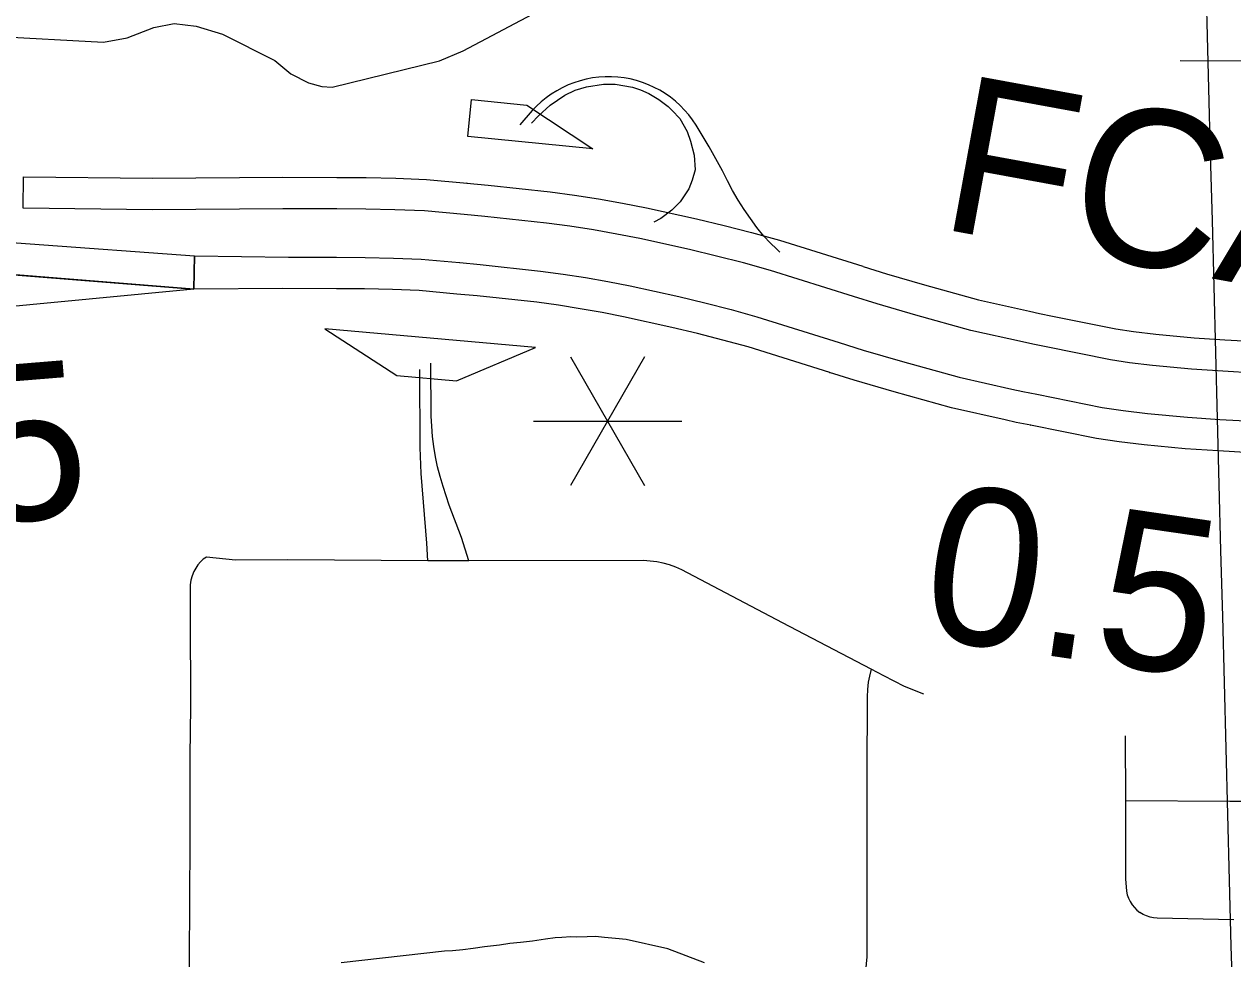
# Model space of a CAD drawing. Extents: x -19 to 366, y -4 to 359.
# Drawn here: x 148.735 to 149.352, y 190.955 to 191.432 of the extents above; entities that cross this region are included whole.
import ezdxf

# ---------------------------------------------------------------- set-up
doc = ezdxf.new("R2010")
doc.units = 0
for name, color, linetype in [('Level 19', 7, 'Continuous'), ('Level 26', 7, 'Continuous'), ('Level 33', 7, 'Continuous'), ('Level 35', 7, 'Continuous'), ('Level 42', 7, 'Continuous'), ('Level 48', 7, 'Continuous'), ('Level 52', 7, 'Continuous'), ('Level 60', 7, 'Continuous')]:
    doc.layers.add(name, color=color, linetype=linetype)

msp = doc.modelspace()

# ---------------------------------------------------------------- linework, layer by layer
at = {"layer": 'Level 19'}
for p, q in [((148.96103, 191.35062), (148.9609, 191.35064)), ((148.95947, 191.3346), (148.95952, 191.3346)), ((148.95722, 191.31008), (148.95727, 191.31008)), ((148.95584, 191.29404), (148.95571, 191.29406)), ((149.15836, 191.29283), (149.15831, 191.29284)), ((149.25672, 191.26704), (149.25668, 191.26705)), ((149.14604, 191.25402), (149.14614, 191.25399)), ((149.24865, 191.22713), (149.24874, 191.22711))]:
    msp.add_line(p, q, dxfattribs=at)
for points in [[(148.8219, 191.31347), (148.82161, 191.29652), (148.59102, 191.31503), (148.56704, 191.31576), (148.54733, 191.31803), (148.52824, 191.32215), (148.50859, 191.32787), (148.48874, 191.33548), (148.47079, 191.34493), (148.45457, 191.35456), (148.43741, 191.36667), (148.4232, 191.37872), (148.41063, 191.3916), (148.39932, 191.40509), (148.39112, 191.41659), (148.38257, 191.42976), (148.36561, 191.46302), (148.35842, 191.48285), (148.35331, 191.5023), (148.34905, 191.52182)], [(148.36491, 191.52296), (148.36892, 191.50548), (148.37363, 191.48759), (148.38023, 191.46937), (148.39637, 191.43773), (148.40428, 191.42554), (148.41191, 191.41483), (148.42244, 191.40228), (148.43406, 191.39036), (148.44716, 191.37926), (148.46323, 191.36792), (148.47856, 191.35882), (148.49532, 191.35), (148.51367, 191.34296), (148.53214, 191.33759), (148.54992, 191.33375), (148.65397, 191.32574), (148.8219, 191.31347)], [(148.73438, 191.33781), (148.73455, 191.35391), (148.80048, 191.3532), (148.86692, 191.35365), (148.8946, 191.35359), (148.90955, 191.35346), (148.92461, 191.35313), (148.94028, 191.35257), (148.96103, 191.35062)], [(148.9609, 191.35064), (148.97174, 191.34967), (149.00346, 191.34623), (149.01588, 191.34455), (149.02814, 191.34263), (149.04035, 191.34048), (149.05256, 191.33807), (149.07821, 191.33242), (149.09228, 191.32906), (149.10627, 191.32547), (149.1205, 191.32156), (149.16312, 191.30821)], [(148.95952, 191.3346), (148.93924, 191.3365), (148.92415, 191.33703), (148.9093, 191.33736), (148.89451, 191.33749), (148.86695, 191.33755), (148.80045, 191.3371), (148.73438, 191.33781)], [(149.15831, 191.29284), (149.11596, 191.30611), (149.10213, 191.30991), (149.08841, 191.31343), (149.07461, 191.31673), (149.04927, 191.32231), (149.0374, 191.32465), (149.0255, 191.32675), (149.01356, 191.32861), (149.00152, 191.33024), (148.97015, 191.33365), (148.95947, 191.3346)], [(148.95571, 191.29406), (148.93662, 191.29585), (148.92298, 191.29633), (148.90868, 191.29664), (148.89429, 191.29677), (148.86704, 191.29683), (148.82161, 191.29652), (148.8219, 191.31347)], [(148.8219, 191.31347), (148.86989, 191.31292), (148.89438, 191.31287), (148.90892, 191.31274), (148.92344, 191.31242), (148.93766, 191.31192), (148.95722, 191.31008)], [(148.95727, 191.31008), (148.96773, 191.30914), (148.99854, 191.3058), (149.01001, 191.30425), (149.02146, 191.30246), (149.03288, 191.30045), (149.04424, 191.29821), (149.0691, 191.29274), (149.08248, 191.28954), (149.09581, 191.28611), (149.10902, 191.28248), (149.15095, 191.26935)], [(148.72958, 191.30391), (148.82161, 191.29652), (148.68421, 191.28341), (148.64638, 191.27969), (148.6257, 191.27773), (148.60892, 191.27437), (148.59381, 191.27007), (148.579, 191.26468), (148.56833, 191.25944), (148.55633, 191.25237), (148.54834, 191.24694), (148.53606, 191.23762), (148.5255, 191.22739), (148.51344, 191.21464), (148.50152, 191.20202), (148.49219, 191.19172), (148.48383, 191.18036), (148.47631, 191.16761), (148.47111, 191.15495), (148.46761, 191.1409), (148.45938, 191.1052)], [(149.16323, 191.30817), (149.17507, 191.30442), (149.19448, 191.29878), (149.22216, 191.29112), (149.2481, 191.2853), (149.25318, 191.28416), (149.25982, 191.28284)], [(149.14614, 191.25399), (149.10448, 191.26703), (149.09167, 191.27055), (149.07861, 191.27391), (149.06549, 191.27705), (149.04095, 191.28245), (149.02992, 191.28462), (149.01882, 191.28658), (149.00769, 191.28832), (148.99659, 191.28982), (148.96614, 191.29312), (148.95584, 191.29404)], [(149.25668, 191.26705), (149.24985, 191.26841), (149.24458, 191.26959), (149.21825, 191.2755), (149.19009, 191.28329), (149.17039, 191.28901), (149.15836, 191.29283)], [(149.25991, 191.28282), (149.29223, 191.27628), (149.30127, 191.27493), (149.31266, 191.27363), (149.3322, 191.27175), (149.34787, 191.27068), (149.36376, 191.26983), (149.37964, 191.26921), (149.39554, 191.26882), (149.41109, 191.26868), (149.41437, 191.26876), (149.44484, 191.26952), (149.51562, 191.27171)], [(149.15091, 191.26936), (149.16323, 191.26545), (149.18337, 191.2596), (149.21227, 191.25161), (149.23918, 191.24557), (149.24475, 191.24432), (149.25188, 191.2429)], [(149.51611, 191.25562), (149.44529, 191.25343), (149.41477, 191.25267), (149.41122, 191.25258), (149.39527, 191.25273), (149.37913, 191.25312), (149.36301, 191.25374), (149.34689, 191.25461), (149.33088, 191.25571), (149.31098, 191.25762), (149.29916, 191.25897), (149.28945, 191.26042), (149.25672, 191.26704)], [(149.24874, 191.22711), (149.24141, 191.22857), (149.23566, 191.22986), (149.20836, 191.23599), (149.17898, 191.24411), (149.15855, 191.25005), (149.14604, 191.25402)], [(149.25184, 191.24291), (149.28518, 191.23616), (149.29595, 191.23455), (149.30841, 191.23313), (149.32887, 191.23117), (149.34538, 191.23003), (149.36187, 191.22915), (149.37836, 191.22851), (149.39486, 191.22811), (149.41142, 191.22796), (149.41539, 191.22806), (149.44598, 191.22882), (149.51687, 191.23101)], [(149.51737, 191.21492), (149.44642, 191.21273), (149.41579, 191.21196), (149.41155, 191.21185), (149.39459, 191.21201), (149.37785, 191.21242), (149.36113, 191.21307), (149.3444, 191.21397), (149.32755, 191.21512), (149.30673, 191.21712), (149.29384, 191.21859), (149.2824, 191.2203), (149.24865, 191.22713)]]:
    msp.add_lwpolyline(points, dxfattribs=at)
at = {"layer": 'Level 33'}
for points in [[(149.35767, 191.41285), (149.32499, 191.41313)], [(148.94091, 191.15796), (148.94048, 191.16697), (148.93762, 191.20243), (148.93705, 191.2157), (148.93685, 191.25562)], [(148.96185, 191.1579), (148.95809, 191.16974), (148.95191, 191.18633), (148.94873, 191.19588), (148.94723, 191.20087), (148.94594, 191.20593), (148.94487, 191.21104), (148.944, 191.21619), (148.94337, 191.22137), (148.94296, 191.22657), (148.94275, 191.23179), (148.94259, 191.25876)], [(148.82793, 191.15983), (148.82636, 191.15866), (148.82491, 191.15732), (148.8236, 191.15583), (148.82247, 191.15421), (148.82152, 191.15247), (148.82064, 191.15031), (148.82004, 191.14805), (148.81971, 191.14573), (148.81963, 191.13119), (148.81975, 191.08344), (148.81953, 191.05845), (148.81951, 191.01077), (148.81928, 190.98924), (148.81922, 190.94924)], [(148.94091, 191.15796), (148.86947, 191.15834), (148.84283, 191.15829), (148.82793, 191.15983)], [(148.96185, 191.1579), (148.94376, 191.15796), (148.94091, 191.15796)], [(149.16735, 191.10262), (149.12197, 191.12626), (149.07067, 191.15336), (149.06755, 191.1547), (149.06437, 191.15582), (149.06112, 191.15671), (149.05781, 191.15737), (149.05446, 191.1578), (149.05106, 191.15799), (148.96185, 191.1579)], [(149.16735, 191.10262), (149.16651, 191.09903), (149.16582, 191.09601), (149.16541, 191.09229), (149.16519, 191.08856), (149.16517, 191.04891)], [(149.19412, 191.08979), (149.18426, 191.09376), (149.1738, 191.09925), (149.16735, 191.10262)], [(149.29695, 191.06855), (149.29716, 191.03545)], [(149.16517, 191.04891), (149.16503, 190.99958), (149.16516, 190.95574), (149.16353, 190.93985), (149.16019, 190.93032), (149.15921, 190.92757), (149.1586, 190.92413), (149.159, 190.92103), (149.16157, 190.91272)], [(149.29716, 191.03545), (149.29723, 190.99562), (149.29764, 190.98932), (149.29802, 190.98747), (149.29865, 190.98568), (149.29948, 190.98398), (149.30047, 190.98238), (149.30168, 190.98091), (149.30302, 190.97959), (149.30452, 190.97843)], [(149.51662, 191.03505), (149.49468, 191.03451), (149.46344, 191.03457), (149.46138, 191.0346), (149.4211, 191.03509), (149.42016, 191.03509), (149.36504, 191.03507), (149.35036, 191.03507), (149.29716, 191.03545)], [(149.35248, 190.97464), (149.31339, 190.97558), (149.31152, 190.97573), (149.30966, 190.9761), (149.30787, 190.97667), (149.30614, 190.97746), (149.30452, 190.97843)], [(149.08231, 190.95268), (149.06358, 190.9598), (149.04226, 190.96472), (149.03671, 190.96509), (149.03112, 190.96571), (149.02661, 190.96611), (149.02237, 190.96598), (149.0171, 190.96582), (149.01392, 190.966), (149.00943, 190.96559), (149.00598, 190.96549), (149.00098, 190.96481), (148.9944, 190.96382), (148.98833, 190.96311), (148.98278, 190.96268), (148.97753, 190.96173), (148.96985, 190.96097), (148.96408, 190.96), (148.95879, 190.95931), (148.95352, 190.95889), (148.94955, 190.95877), (148.8968, 190.95269)]]:
    msp.add_lwpolyline(points, dxfattribs=at)
at = {"layer": 'Level 35'}
msp.add_lwpolyline([(148.67231, 191.45013), (148.69582, 191.43208), (148.70342, 191.42888), (148.719, 191.42572), (148.77536, 191.42254), (148.78749, 191.42487), (148.80113, 191.43006), (148.81156, 191.43219), (148.82276, 191.43072), (148.83624, 191.4266), (148.86286, 191.41323), (148.87105, 191.40643), (148.87999, 191.40191), (148.88683, 191.40004), (148.89214, 191.39968), (148.94691, 191.41302), (148.95903, 191.41819), (148.99727, 191.43848), (149.01357, 191.44386), (149.02343, 191.44524), (149.06426, 191.45757)], dxfattribs=at)
at = {"layer": 'Level 42'}
for p, q in [((148.96139, 191.37446), (148.96325, 191.39331)), ((148.96325, 191.39331), (148.99152, 191.39052)), ((148.99152, 191.39052), (149.02529, 191.36816)), ((149.02529, 191.36816), (148.96139, 191.37446)), ((148.94222, 191.27154), (148.88843, 191.2763)), ((148.88843, 191.2763), (148.92513, 191.25252)), ((148.99601, 191.26678), (148.94222, 191.27154)), ((148.95569, 191.24982), (148.99601, 191.26678)), ((148.92513, 191.25252), (148.95569, 191.24982))]:
    msp.add_line(p, q, dxfattribs=at)
at = {"layer": 'Level 48'}
for p, q in [((149.05167, 191.26193), (149.01379, 191.19632)), ((149.01379, 191.26193), (149.05167, 191.19632)), ((148.99485, 191.22912), (149.07061, 191.22912))]:
    msp.add_line(p, q, dxfattribs=at)
at = {"layer": 'Level 52'}
for points in [[(149.12077, 191.31539), (149.11908, 191.31688), (149.11574, 191.32016), (149.11256, 191.32359), (149.10902, 191.32799), (149.10564, 191.33252), (149.10244, 191.33717), (149.09941, 191.34194), (149.09656, 191.34682), (149.0939, 191.35181), (149.09143, 191.35689), (149.08465, 191.36913), (149.07795, 191.38017), (149.07614, 191.38287), (149.07419, 191.38546), (149.07205, 191.38791), (149.06978, 191.39024), (149.0674, 191.39242), (149.06485, 191.39444), (149.06219, 191.39631), (149.05944, 191.39801), (149.05657, 191.39953), (149.05362, 191.40088), (149.0506, 191.40204), (149.04749, 191.40302), (149.04434, 191.4038), (149.04115, 191.40438), (149.03794, 191.40477), (149.03469, 191.40496), (149.03145, 191.40495), (149.02821, 191.40474), (149.025, 191.40433), (149.02182, 191.40372), (149.01867, 191.40292), (149.01558, 191.40192), (149.01256, 191.40074), (149.00961, 191.39937), (149.00677, 191.39783), (149.004, 191.39611), (149.00136, 191.39422), (148.99884, 191.39218), (148.99647, 191.38999), (148.99421, 191.38765), (148.98788, 191.38033)], [(148.99389, 191.38122), (148.99752, 191.38493), (149.00351, 191.39046), (149.01087, 191.39548), (149.01626, 191.39801), (149.02191, 191.39982), (149.03071, 191.40114), (149.03666, 191.40108), (149.04544, 191.39955), (149.04948, 191.39821), (149.05375, 191.39637), (149.05889, 191.39339), (149.06361, 191.38978), (149.06578, 191.38775), (149.0696, 191.38367), (149.0733, 191.37707), (149.07511, 191.37213), (149.07701, 191.3649), (149.07742, 191.35742), (149.07592, 191.35217), (149.07418, 191.34774), (149.06981, 191.34116), (149.06555, 191.33687), (149.05986, 191.33254), (149.05631, 191.33069)]]:
    msp.add_lwpolyline(points, dxfattribs=at)
at = {"layer": 'Level 60'}
for points in [[(154.11585, 1.87092), (153.9063, 10.48743), (153.69602, 19.10409), (153.48501, 27.72087), (153.27327, 36.3378), (153.0608, 44.95486), (152.84759, 53.57206), (152.63366, 62.1894), (152.419, 70.80688), (152.20362, 79.42449), (151.98751, 88.04225), (151.77068, 96.66014), (151.55312, 105.27817), (151.33484, 113.89634), (151.11584, 122.51465), (150.89612, 131.13311), (150.67568, 139.7517), (150.45452, 148.37043), (150.23264, 156.98931), (150.01005, 165.60832), (149.78674, 174.22748), (149.56272, 182.84677), (149.33799, 191.46621), (149.11254, 200.0858), (148.88638, 208.70552), (148.65952, 217.32539), (148.43194, 225.9454), (148.20366, 234.56555), (147.97466, 243.18584), (147.74497, 251.80628), (147.51457, 260.42687), (147.28346, 269.04759), (147.05165, 277.66846), (146.81914, 286.28948), (146.58593, 294.91064), (146.35202, 303.53194), (146.11742, 312.15339), (145.88211, 320.77499), (145.64611, 329.39673), (145.40941, 338.01861), (145.17202, 346.64065)], [(0, 189.51617), (7.11214, 189.52059), (14.22427, 189.53386), (21.33637, 189.55597), (28.44845, 189.58693), (35.56048, 189.62672), (42.67245, 189.67537), (49.78436, 189.73285), (56.89619, 189.79918), (64.00793, 189.87436), (71.11958, 189.95838), (78.23111, 190.05124), (85.34253, 190.15294), (92.45381, 190.26349), (99.56495, 190.38288), (106.67593, 190.51112), (113.78675, 190.6482), (120.89739, 190.79412), (128.00785, 190.94888), (135.11811, 191.11248), (142.22816, 191.28493), (149.33799, 191.46621), (156.44759, 191.65634), (163.55694, 191.85531), (170.66605, 192.06312), (177.77489, 192.27977), (184.88345, 192.50526), (191.99173, 192.73959), (199.09971, 192.98276), (206.20739, 193.23477), (213.31474, 193.49561), (220.42177, 193.7653), (227.52845, 194.04382), (234.63479, 194.33118), (241.74076, 194.62738), (248.84635, 194.93241), (255.95157, 195.24628), (263.05638, 195.56898), (270.16079, 195.90052), (277.26478, 196.24089), (284.36834, 196.5901), (291.47147, 196.94814), (298.57414, 197.31501), (305.67635, 197.69072), (312.77809, 198.07525), (319.87934, 198.46862), (326.9801, 198.87082), (334.08035, 199.28185), (341.18009, 199.7017)], [(0, 180.89994), (7.12284, 180.90436), (14.24566, 180.9176), (21.36847, 180.93968), (28.49124, 180.97058), (35.61397, 181.01031), (42.73664, 181.05888), (49.85925, 181.11627), (56.98178, 181.18249), (64.10422, 181.25754), (71.22656, 181.34142), (78.3488, 181.43413), (85.47091, 181.53567), (92.5929, 181.64603), (99.71474, 181.76523), (106.83643, 181.89325), (113.95795, 182.0301), (121.0793, 182.17578), (128.20046, 182.33029), (135.32143, 182.49362), (142.44218, 182.66579), (149.56272, 182.84677), (156.68303, 183.03659), (163.8031, 183.23523), (170.92291, 183.4427), (178.04247, 183.65899), (185.16175, 183.88411), (192.28074, 184.11805), (199.39944, 184.36082), (206.51784, 184.61242), (213.63591, 184.87283), (220.75366, 185.14207), (227.87107, 185.42014), (234.98813, 185.70702), (242.10483, 186.00273), (249.22115, 186.30726), (256.33709, 186.62061), (263.45264, 186.94279), (270.56779, 187.27378), (277.68251, 187.61359), (284.79682, 187.96222), (291.91068, 188.31967), (299.02409, 188.68594), (306.13705, 189.06103), (313.24954, 189.44494), (320.36154, 189.83766), (327.47305, 190.23919), (334.58406, 190.64954), (341.69455, 191.06871)]]:
    msp.add_spline(points, degree=3, dxfattribs=at)

# ---------------------------------------------------------------- texts
at = {"layer": 'Level 26'}
msp.add_text('FCA', height=0.08, rotation=349.61205, dxfattribs=at).set_placement((149.20069, 191.32776))
at = {"layer": 'Level 48'}
for rotation, p in [(4.66567, (148.62149, 191.16912)), (351.73479, (149.19077, 191.11929))]:
    msp.add_text('0.5', height=0.08, rotation=rotation, dxfattribs=at).set_placement(p)

doc.saveas('drawing.dxf')
